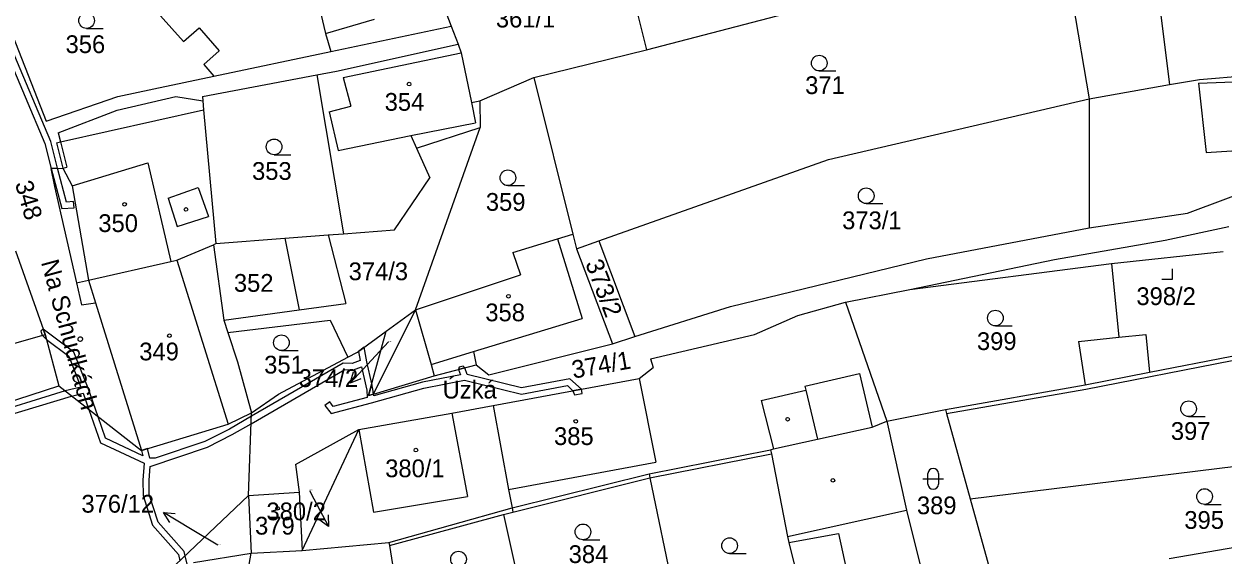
# Model space of a CAD drawing. Extents: x -785744 to -782822, y -1067550 to -1063910.
# Drawn here: x -783731 to -783616.2, y -1065371 to -1065320.1 of the extents above; entities that cross this region are included whole.
import ezdxf

# ---------------------------------------------------------------- set-up
doc = ezdxf.new("R2010")
doc.units = 0
for name, color, linetype in [('Hranice parcel', 7, 'Continuous'), ('Parcelní čísla', 7, 'Continuous'), ('Pop_ČP_popisy', 7, 'Continuous'), ('Vnitřní kresba', 7, 'Continuous'), ('Věcná břemena k části', 7, 'Continuous'), ('Značky budov', 7, 'Continuous'), ('Značky kultur', 7, 'Continuous')]:
    doc.layers.add(name, color=color, linetype=linetype)

msp = doc.modelspace()

# ---------------------------------------------------------------- linework, layer by layer
at = {"layer": 'Hranice parcel'}
for p, q in [((-783699.05, -1065351.48), (-783696.29, -1065349.47)), ((-783699.96, -1065351.96), (-783699.05, -1065351.48))]:
    msp.add_line(p, q, dxfattribs=at)
for points in [[(-783671.37, -1065322.56), (-783635.43, -1065313.17)], [(-783722.66, -1065313.96), (-783715.69, -1065321.74)], [(-783703.71, -1065314.21), (-783702.11, -1065320.99)], [(-783673.35, -1065314.62), (-783671.37, -1065322.56)], [(-783691.2, -1065317.31), (-783690.06, -1065320.29)], [(-783732.93, -1065318.93), (-783728.86, -1065329.37)], [(-783630.53, -1065318.06), (-783628.97, -1065327.23)], [(-783715.69, -1065321.74), (-783714.22, -1065320.45)], [(-783714.22, -1065320.45), (-783712.28, -1065322.66)], [(-783702.11, -1065320.99), (-783701.6, -1065322.71)], [(-783701.6, -1065322.71), (-783690.06, -1065320.29)], [(-783690.06, -1065320.29), (-783689.4, -1065322.02)], [(-783701.06, -1065324.58), (-783689.4, -1065322.02)], [(-783689.4, -1065322.02), (-783689.11, -1065322.82)], [(-783713.75, -1065323.95), (-783712.28, -1065322.66)], [(-783712.79, -1065325.06), (-783701.6, -1065322.71)], [(-783689.11, -1065322.82), (-783688.13, -1065327.59)], [(-783682.16, -1065325.2), (-783671.37, -1065322.56)], [(-783713.75, -1065323.95), (-783712.79, -1065325.06)], [(-783702.95, -1065324.93), (-783701.06, -1065324.58)], [(-783718.55, -1065326.27), (-783712.79, -1065325.06)], [(-783713.9, -1065327.02), (-783702.95, -1065324.93)], [(-783702.95, -1065324.93), (-783700.38, -1065340.15)], [(-783687.33, -1065327.42), (-783682.16, -1065325.2)], [(-783682.16, -1065325.2), (-783678.42, -1065340.17)], [(-783628.97, -1065327.23), (-783621.27, -1065325.88)], [(-783621.27, -1065325.88), (-783618.4, -1065325.38)], [(-783618.4, -1065325.38), (-783613.84, -1065324.99)], [(-783728.86, -1065329.37), (-783722.01, -1065327.02)], [(-783722.01, -1065327.02), (-783718.55, -1065326.27)], [(-783713.9, -1065327.02), (-783713.86, -1065327.42)], [(-783713.86, -1065327.42), (-783713.78, -1065328.28)], [(-783688.13, -1065327.59), (-783687.33, -1065327.42)], [(-783687.33, -1065327.42), (-783687.28, -1065329.98)], [(-783653.93, -1065333.05), (-783628.97, -1065327.23)], [(-783628.97, -1065327.23), (-783628.97, -1065339.58)], [(-783727.49, -1065331.35), (-783713.78, -1065328.28)], [(-783713.78, -1065328.28), (-783712.6, -1065341.08)], [(-783693.48, -1065347.42), (-783687.28, -1065329.98)], [(-783693.39, -1065331.96), (-783687.28, -1065329.98)], [(-783727.88, -1065331.44), (-783727.49, -1065331.35)], [(-783727.88, -1065331.44), (-783727.27, -1065333.87)], [(-783693.39, -1065331.96), (-783692.11, -1065334.8)], [(-783728.41, -1065333.9), (-783727.27, -1065333.87)], [(-783728.41, -1065333.9), (-783728.05, -1065335.63)], [(-783675.94, -1065340.83), (-783653.93, -1065333.05)], [(-783695.49, -1065339.78), (-783692.11, -1065334.8)], [(-783619.56, -1065338.18), (-783608.79, -1065334.16)], [(-783728.05, -1065335.63), (-783725.94, -1065344.83)], [(-783628.97, -1065339.58), (-783619.56, -1065338.18)], [(-783644.55, -1065342.54), (-783628.97, -1065339.58)], [(-783712.6, -1065341.08), (-783706, -1065340.58)], [(-783706, -1065340.58), (-783701.85, -1065340.26)], [(-783701.85, -1065340.26), (-783700.38, -1065340.15)], [(-783701.85, -1065340.26), (-783700.17, -1065346.82)], [(-783700.38, -1065340.15), (-783695.49, -1065339.78)], [(-783684.16, -1065341.95), (-783679.89, -1065340.63)], [(-783679.89, -1065340.63), (-783678.42, -1065340.17)], [(-783678.42, -1065340.17), (-783678.07, -1065341.58)], [(-783731.79, -1065341.78), (-783728.96, -1065349.77)], [(-783716.33, -1065342.68), (-783712.83, -1065341.2)], [(-783712.83, -1065341.2), (-783712.6, -1065341.08)], [(-783712.83, -1065341.2), (-783711.83, -1065348.41)], [(-783684.16, -1065341.95), (-783683.44, -1065344.09)], [(-783678.07, -1065341.58), (-783675.94, -1065340.83)], [(-783678.07, -1065341.58), (-783674.63, -1065350.67)], [(-783675.94, -1065340.83), (-783672.49, -1065349.99)], [(-783626.85, -1065343), (-783616.15, -1065341.83)], [(-783724.81, -1065344.58), (-783716.93, -1065342.81)], [(-783716.93, -1065342.81), (-783716.33, -1065342.68)], [(-783663.32, -1065347.09), (-783644.55, -1065342.54)], [(-783646.16, -1065345.47), (-783626.85, -1065343)], [(-783626.85, -1065343), (-783626.12, -1065350.04)], [(-783693.48, -1065347.42), (-783683.44, -1065344.09)], [(-783725.94, -1065344.83), (-783724.81, -1065344.58)], [(-783725.94, -1065344.83), (-783725.46, -1065346.96)], [(-783652.32, -1065346.69), (-783646.16, -1065345.47)], [(-783725.46, -1065346.96), (-783724.12, -1065346.77)], [(-783724.12, -1065346.77), (-783719.72, -1065360.88)], [(-783711.83, -1065348.41), (-783704.62, -1065347.43)], [(-783704.62, -1065347.43), (-783700.17, -1065346.82)], [(-783697.51, -1065355.48), (-783693.48, -1065347.42)], [(-783696.29, -1065349.47), (-783693.48, -1065347.42)], [(-783672.49, -1065349.99), (-783663.32, -1065347.09)], [(-783656.87, -1065347.97), (-783652.32, -1065346.69)], [(-783652.32, -1065346.69), (-783648.36, -1065358.08)], [(-783711.83, -1065348.41), (-783711.45, -1065349.58)], [(-783711.45, -1065349.58), (-783701.66, -1065348.4)], [(-783701.66, -1065348.4), (-783699.96, -1065351.96)], [(-783661.04, -1065349.79), (-783656.87, -1065347.97)], [(-783728.96, -1065349.77), (-783727.66, -1065354.71)], [(-783711.45, -1065349.58), (-783710.55, -1065352.39)], [(-783697.99, -1065355.62), (-783696.29, -1065349.47)], [(-783674.63, -1065350.67), (-783672.49, -1065349.99)], [(-783670.98, -1065352.1), (-783661.04, -1065349.79)], [(-783686.45, -1065353.63), (-783674.63, -1065350.67)], [(-783630.01, -1065350.46), (-783626.12, -1065350.04)], [(-783630.01, -1065350.46), (-783629.37, -1065354.61)], [(-783706.62, -1065355.48), (-783699.96, -1065351.96)], [(-783670.98, -1065352.1), (-783670.72, -1065352.95)], [(-783623.19, -1065353.4), (-783615.3, -1065351.87)], [(-783710.55, -1065352.39), (-783709.19, -1065357.27)], [(-783691.71, -1065353.74), (-783687.67, -1065352.69)], [(-783687.67, -1065352.69), (-783686.45, -1065353.63)], [(-783672.06, -1065354.01), (-783670.72, -1065352.95)], [(-783629.37, -1065354.61), (-783623.19, -1065353.4)], [(-783697.51, -1065355.48), (-783691.71, -1065353.74)], [(-783686.06, -1065356.59), (-783672.06, -1065354.01)], [(-783736.89, -1065357.68), (-783727.66, -1065354.71)], [(-783727.66, -1065354.71), (-783719.72, -1065360.88)], [(-783709.19, -1065357.27), (-783706.62, -1065355.48)], [(-783697.99, -1065355.62), (-783697.51, -1065355.48)], [(-783642.74, -1065356.96), (-783629.37, -1065354.61)], [(-783690.02, -1065357.32), (-783686.06, -1065356.59)], [(-783686.06, -1065356.59), (-783684.57, -1065364.6)], [(-783711.44, -1065358.35), (-783709.19, -1065357.27)], [(-783709.47, -1065365.2), (-783709.19, -1065357.27)], [(-783698.9, -1065358.89), (-783690.02, -1065357.32)], [(-783648.36, -1065358.08), (-783642.74, -1065356.96)], [(-783642.74, -1065356.96), (-783642.63, -1065357.34)], [(-783642.63, -1065357.34), (-783640.36, -1065365.5)], [(-783719.72, -1065360.88), (-783711.44, -1065358.35)], [(-783704.99, -1065362.23), (-783698.9, -1065358.89)], [(-783704.34, -1065370.45), (-783698.9, -1065358.89)], [(-783654.98, -1065359.81), (-783649.76, -1065358.66)], [(-783649.76, -1065358.66), (-783648.36, -1065358.08)], [(-783648.36, -1065358.08), (-783646.48, -1065366.58)], [(-783659.19, -1065360.74), (-783654.98, -1065359.81)], [(-783671.11, -1065363.11), (-783659.48, -1065360.82)], [(-783659.48, -1065360.82), (-783659.19, -1065360.74)], [(-783659.48, -1065360.82), (-783659.4, -1065361.2)], [(-783659.4, -1065361.2), (-783657.86, -1065369.11)], [(-783640.36, -1065365.5), (-783602.98, -1065360.93)], [(-783704.99, -1065362.23), (-783704.64, -1065364.87)], [(-783684.16, -1065366.77), (-783671.04, -1065363.5)], [(-783671.11, -1065363.11), (-783671.04, -1065363.5)], [(-783671.04, -1065363.5), (-783668.79, -1065374.41)], [(-783709.47, -1065365.2), (-783704.64, -1065364.87)], [(-783704.64, -1065364.87), (-783704.34, -1065370.45)], [(-783684.57, -1065364.6), (-783684.23, -1065366.37)], [(-783719.62, -1065374.83), (-783709.47, -1065365.2)], [(-783709.47, -1065365.2), (-783709.23, -1065370.71)], [(-783640.36, -1065365.5), (-783638.02, -1065374.01)], [(-783695.97, -1065369.96), (-783685.05, -1065367.01)], [(-783685.05, -1065367.01), (-783684.16, -1065366.77)], [(-783685.05, -1065367.01), (-783682.72, -1065377.49)], [(-783684.23, -1065366.37), (-783684.16, -1065366.77)], [(-783646.48, -1065366.58), (-783644.6, -1065374.14)], [(-783657.86, -1065369.11), (-783657.75, -1065369.7)], [(-783621.32, -1065371.22), (-783610, -1065369.27)], [(-783709.23, -1065370.71), (-783704.34, -1065370.45)], [(-783704.34, -1065370.45), (-783696.04, -1065369.67)], [(-783696.04, -1065369.67), (-783695.97, -1065369.96)], [(-783695.97, -1065369.96), (-783694.75, -1065377.64)], [(-783657.75, -1065369.7), (-783655.68, -1065377.99)], [(-783714.74, -1065371.61), (-783709.23, -1065370.71)], [(-783709.79, -1065373.96), (-783709.23, -1065370.71)]]:
    msp.add_lwpolyline(points, dxfattribs=at)
at = {"layer": 'Pop_ČP_popisy'}
for p, q in [((-783697.71, -1065352.24), (-783699.76, -1065354.43)), ((-783703.21, -1065365.5), (-783701.82, -1065368.16)), ((-783715.03, -1065368.37), (-783717.61, -1065366.83))]:
    msp.add_line(p, q, dxfattribs=at)
for points in [[(-783696.09, -1065350.5), (-783697.71, -1065352.24)], [(-783698.71, -1065354.04), (-783699.76, -1065354.43), (-783699.44, -1065353.36)], [(-783703.63, -1065364.7), (-783703.21, -1065365.5)], [(-783717, -1065367.77), (-783717.61, -1065366.83), (-783716.49, -1065366.92)], [(-783701.84, -1065367.04), (-783701.82, -1065368.16), (-783702.73, -1065367.5)], [(-783712.42, -1065369.93), (-783715.03, -1065368.37)]]:
    msp.add_lwpolyline(points, dxfattribs=at)
at = {"layer": 'Vnitřní kresba'}
for points in [[(-783623.09, -1065311.33), (-783621.27, -1065325.88)], [(-783702.11, -1065320.99), (-783697.4, -1065319.61)], [(-783700.4, -1065325.2), (-783689.11, -1065322.82)], [(-783700.4, -1065325.2), (-783699.69, -1065327.93)], [(-783618.51, -1065325.73), (-783610.11, -1065325.42)], [(-783618.51, -1065325.73), (-783617.78, -1065332.37)], [(-783722.05, -1065328.33), (-783716.45, -1065327)], [(-783716.45, -1065327), (-783713.86, -1065327.42)], [(-783701.76, -1065328.47), (-783699.69, -1065327.93)], [(-783688.13, -1065327.59), (-783687.74, -1065329.52)], [(-783727.7, -1065330.5), (-783722.05, -1065328.33)], [(-783701.76, -1065328.47), (-783700.89, -1065332.17)], [(-783693.92, -1065330.76), (-783687.74, -1065329.52)], [(-783727.7, -1065330.5), (-783727.49, -1065331.35)], [(-783727.49, -1065331.35), (-783726.88, -1065333.77)], [(-783700.89, -1065332.17), (-783693.92, -1065330.76)], [(-783693.92, -1065330.76), (-783693.39, -1065331.96)], [(-783617.78, -1065332.37), (-783608.89, -1065331.8)], [(-783727.27, -1065333.87), (-783726.88, -1065333.77)], [(-783727.27, -1065333.87), (-783726.38, -1065335.57)], [(-783726.38, -1065335.57), (-783719.11, -1065333.37)], [(-783719.11, -1065333.37), (-783716.93, -1065342.81)], [(-783726.38, -1065335.57), (-783724.81, -1065344.58)], [(-783717.18, -1065336.74), (-783714.3, -1065335.71)], [(-783714.3, -1065335.71), (-783713.31, -1065338.5)], [(-783717.18, -1065336.74), (-783716.31, -1065339.45)], [(-783716.31, -1065339.45), (-783713.31, -1065338.5)], [(-783621.7, -1065340.75), (-783615.6, -1065339.45)], [(-783706, -1065340.58), (-783704.62, -1065347.43)], [(-783679.89, -1065340.63), (-783677.53, -1065348.26)], [(-783632.31, -1065342.6), (-783621.7, -1065340.75)], [(-783716.33, -1065342.68), (-783711.44, -1065358.35)], [(-783646.16, -1065345.47), (-783632.31, -1065342.6)], [(-783724.81, -1065344.58), (-783724.12, -1065346.77)], [(-783693.48, -1065347.42), (-783692, -1065352.67)], [(-783687.92, -1065351.42), (-783677.53, -1065348.26)], [(-783732.39, -1065350.78), (-783728.96, -1065349.77)], [(-783626.12, -1065350.04), (-783623.54, -1065349.77)], [(-783623.54, -1065349.77), (-783623.19, -1065353.4)], [(-783692, -1065352.67), (-783687.92, -1065351.42)], [(-783687.92, -1065351.42), (-783687.67, -1065352.69)], [(-783629.29, -1065355), (-783615.27, -1065352.27)], [(-783692, -1065352.67), (-783691.71, -1065353.74)], [(-783672.06, -1065354.01), (-783670.48, -1065362)], [(-783656.21, -1065354.74), (-783650.96, -1065353.52)], [(-783650.96, -1065353.52), (-783649.76, -1065358.66)], [(-783660.39, -1065356.11), (-783656.12, -1065355.11)], [(-783656.21, -1065354.74), (-783656.12, -1065355.11)], [(-783656.12, -1065355.11), (-783654.98, -1065359.81)], [(-783642.63, -1065357.34), (-783629.29, -1065355)], [(-783660.39, -1065356.11), (-783659.19, -1065360.74)], [(-783690.02, -1065357.32), (-783688.52, -1065365.27)], [(-783698.9, -1065358.89), (-783697.5, -1065366.79)], [(-783671.04, -1065363.5), (-783659.4, -1065361.2)], [(-783684.57, -1065364.6), (-783670.48, -1065362)], [(-783684.23, -1065366.37), (-783671.11, -1065363.11)], [(-783697.5, -1065366.79), (-783688.52, -1065365.27)], [(-783696.04, -1065369.67), (-783684.23, -1065366.37)], [(-783657.86, -1065369.11), (-783646.48, -1065366.58)], [(-783657.75, -1065369.7), (-783652.98, -1065368.81)], [(-783652.98, -1065368.81), (-783651.14, -1065377.3)]]:
    msp.add_lwpolyline(points, dxfattribs=at)
at = {"layer": 'Věcná břemena k části'}
for points in [[(-783728.42, -1065331.33), (-783732.21, -1065322.33)], [(-783732.75, -1065322.59), (-783728.99, -1065331.52)], [(-783728.99, -1065331.52), (-783728.37, -1065333.9)], [(-783727.76, -1065333.88), (-783728.42, -1065331.33)], [(-783728.37, -1065333.9), (-783727.76, -1065333.88)], [(-783727.76, -1065333.88), (-783728.37, -1065333.9)], [(-783728.37, -1065333.9), (-783727.37, -1065337.73)], [(-783726.92, -1065337.11), (-783727.76, -1065333.88)], [(-783726.23, -1065337.07), (-783726.92, -1065337.11)], [(-783726.19, -1065337.67), (-783726.23, -1065337.07)], [(-783727.37, -1065337.73), (-783726.19, -1065337.67)], [(-783697.71, -1065356.33), (-783692.68, -1065354.91), (-783688.79, -1065354.17), (-783683.35, -1065355.5), (-783678.92, -1065354.68), (-783678.43, -1065355.18), (-783677.6, -1065355.03), (-783678.72, -1065354.02), (-783683.33, -1065354.88), (-783688.55, -1065353.61), (-783688.77, -1065352.98), (-783689.36, -1065353.13), (-783689.18, -1065353.63), (-783692.82, -1065354.33), (-783697.49, -1065355.64), (-783697.51, -1065355.48), (-783697.99, -1065355.62), (-783697.68, -1065354.5), (-783698.15, -1065352.41), (-783698.41, -1065351.01), (-783698.95, -1065351.4), (-783698.78, -1065352.28), (-783699.54, -1065352.56), (-783700.42, -1065352.54), (-783709.2, -1065357.61), (-783711.31, -1065358.83), (-783713.65, -1065360.01), (-783718.42, -1065361.63), (-783718.93, -1065361.62), (-783719.14, -1065360.7), (-783719.72, -1065360.88), (-783719.6, -1065361.39), (-783723.16, -1065359.7), (-783723.88, -1065357.65), (-783724.84, -1065354.92), (-783726.2, -1065351.49), (-783729.13, -1065349.28), (-783728.96, -1065349.77), (-783728.83, -1065350.26), (-783726.7, -1065351.87), (-783725.53, -1065354.82), (-783727.05, -1065355.18), (-783735.09, -1065357.65)], [(-783729.13, -1065349.28), (-783729.36, -1065349.48)], [(-783729.36, -1065349.48), (-783729.23, -1065349.85)], [(-783729.23, -1065349.85), (-783728.83, -1065350.26)], [(-783728.96, -1065349.77), (-783729.13, -1065349.28)], [(-783728.83, -1065350.26), (-783728.96, -1065349.77)], [(-783715.27, -1065372.15), (-783715.55, -1065370.97), (-783715.64, -1065370.54), (-783718.13, -1065367.74), (-783718.98, -1065365.1), (-783718.99, -1065363.73), (-783718.9, -1065362.43), (-783713.41, -1065360.57), (-783711.03, -1065359.35), (-783709.23, -1065358.32), (-783700.26, -1065353.14), (-783699.44, -1065353.16), (-783698.66, -1065352.87), (-783698.16, -1065355.11), (-783698.11, -1065355.81), (-783701.36, -1065356.66), (-783701.7, -1065356.22), (-783702.18, -1065356.58), (-783701.58, -1065357.34), (-783697.71, -1065356.33)], [(-783689.3, -1065352.91), (-783689.36, -1065353.13)], [(-783689.36, -1065353.13), (-783688.77, -1065352.98)], [(-783688.91, -1065352.81), (-783689.3, -1065352.91)], [(-783688.77, -1065352.98), (-783688.91, -1065352.81)], [(-783697.68, -1065354.5), (-783697.99, -1065355.62)], [(-783697.56, -1065355.03), (-783697.68, -1065354.5)], [(-783734.61, -1065358.13), (-783726.43, -1065355.67), (-783725.31, -1065355.39), (-783724.76, -1065356.97), (-783723.64, -1065360.14), (-783719.48, -1065362.1), (-783719.59, -1065363.71), (-783719.58, -1065365.2), (-783718.67, -1065368.04), (-783716.2, -1065370.82), (-783716.05, -1065371.44)], [(-783697.99, -1065355.62), (-783697.51, -1065355.48)], [(-783697.51, -1065355.48), (-783697.56, -1065355.03)], [(-783677.53, -1065355.42), (-783677.6, -1065355.03), (-783678.43, -1065355.18)], [(-783678.43, -1065355.18), (-783678.27, -1065355.56), (-783677.53, -1065355.42)]]:
    msp.add_lwpolyline(points, dxfattribs=at)
at = {"layer": 'Značky budov'}
msp.add_lwpolyline([(-783622.01, -1065344.5), (-783621.01, -1065344.5), (-783621.01, -1065343.5)], dxfattribs=at)
for centre in [(-783694.1, -1065325.83), (-783721.35, -1065337.33), (-783715.47, -1065337.82), (-783684.59, -1065346.12), (-783717.05, -1065349.9), (-783678.14, -1065358.09), (-783657.85, -1065357.89), (-783693.45, -1065360.85), (-783653.52, -1065363.74), (-783706.7, -1065366.42)]:
    msp.add_circle(centre, 0.175, dxfattribs=at)
at = {"layer": 'Značky kultur'}
for p, q in [((-783724.99, -1065320.5), (-783723.39, -1065320.5)), ((-783654.82, -1065324.57), (-783653.22, -1065324.57)), ((-783707.03, -1065332.58), (-783705.43, -1065332.58)), ((-783684.64, -1065335.54), (-783683.04, -1065335.54)), ((-783650.33, -1065337.26), (-783648.73, -1065337.26)), ((-783637.96, -1065348.96), (-783636.36, -1065348.96)), ((-783706.33, -1065351.32), (-783704.73, -1065351.32)), ((-783619.45, -1065357.64), (-783617.85, -1065357.64)), ((-783644.91, -1065363.59), (-783642.91, -1065363.59)), ((-783644.41, -1065364.09), (-783644.41, -1065363.09)), ((-783643.41, -1065363.09), (-783643.41, -1065364.09)), ((-783617.92, -1065366.04), (-783616.32, -1065366.04)), ((-783677.45, -1065369.42), (-783675.85, -1065369.42)), ((-783663.41, -1065370.74), (-783661.81, -1065370.74))]:
    msp.add_line(p, q, dxfattribs=at)
for centre in [(-783724.99, -1065319.75), (-783654.82, -1065323.82), (-783707.03, -1065331.83), (-783684.64, -1065334.79), (-783650.33, -1065336.51), (-783637.96, -1065348.21), (-783706.33, -1065350.57), (-783619.45, -1065356.89), (-783617.92, -1065365.29), (-783677.45, -1065368.67), (-783663.41, -1065369.99), (-783689.37, -1065371.28)]:
    msp.add_circle(centre, 0.75, dxfattribs=at)
for centre, start, end in [((-783643.91, -1065363.09), 0, 180), ((-783643.91, -1065364.09), 180, 0)]:
    msp.add_arc(centre, 0.5, start, end, dxfattribs=at)

# ---------------------------------------------------------------- texts
at = {"layer": 'Parcelní čísla'}
for s, height, p in [('361/1', 1.7, (-783685.79, -1065320.41)), ('356', 1.7, (-783727, -1065322.86)), ('371', 1.7, (-783656.17, -1065326.78)), ('354', 1.7, (-783696.44, -1065328.38)), ('353', 1.7, (-783709.14, -1065334.99)), ('359', 1.7, (-783686.75, -1065337.95)), ('350', 1.7, (-783723.86, -1065339.98)), ('373/1', 1.7, (-783652.63, -1065339.71)), ('374/3', 1.7, (-783699.89, -1065344.59)), ('352', 1.7, (-783710.88, -1065345.7)), ('398/2', 1.7, (-783624.45, -1065346.97)), ('358', 1.7, (-783686.8, -1065348.52)), ('399', 1.7, (-783639.72, -1065351.27)), ('349', 1.7, (-783719.94, -1065352.26)), ('374/2', 0.1, (-783696.09, -1065350.5)), ('351', 1.7, (-783707.98, -1065353.52)), ('385', 1.7, (-783680.22, -1065360.36)), ('397', 1.7, (-783621.15, -1065359.87)), ('380/1', 1.7, (-783696.39, -1065363.44)), ('380/2', 0.1, (-783703.63, -1065364.7)), ('389', 1.7, (-783645.47, -1065366.98)), ('379', 1.7, (-783708.85, -1065368.93)), ('395', 1.7, (-783619.86, -1065368.38)), ('376/12', 0.1, (-783712.42, -1065369.93)), ('384', 1.7, (-783678.82, -1065371.65))]:
    msp.add_text(s, height=height, dxfattribs=at).set_placement(p)
for s, rotation, p in [('348', 285.9798, (-783731.86, -1065335.33)), ('373/2', 290.7589, (-783677.25, -1065342.97)), ('374/1', 9.9684, (-783678.37, -1065354.01))]:
    msp.add_text(s, height=1.7, rotation=rotation, dxfattribs=at).set_placement(p)
at = {"layer": 'Pop_ČP_popisy'}
msp.add_text('Na Schůdkách', height=1.7, rotation=285.248, dxfattribs=at).set_placement((-783729.36, -1065342.87))
for s, p in [('374/2', (-783704.67, -1065354.81)), ('Úzká', (-783690.89, -1065355.91)), ('376/12', (-783725.48, -1065366.83)), ('380/2', (-783707.76, -1065367.56))]:
    msp.add_text(s, height=1.7, dxfattribs=at).set_placement(p)

doc.saveas('drawing.dxf')
